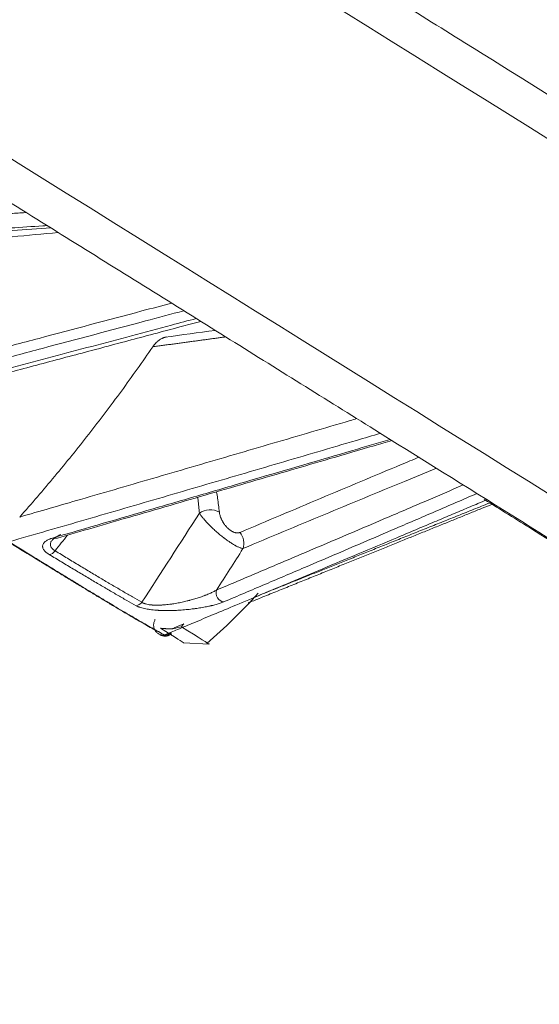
# Model space of a CAD drawing. Header units: millimetres. Extents: x 0 to 594, y 0 to 420.
# Tile 231 of 656: x 218.69 to 221.17, y 167.99 to 172.71. Entities that reach past the tile are written whole.
import ezdxf

# ---------------------------------------------------------------- set-up
doc = ezdxf.new("R2010")
doc.units = ezdxf.units.MM
doc.layers.add('1', color=7, linetype='Continuous', true_color=0xffffff)
doc.styles.add('Arial Unicode MS', font='txt')
doc.dimstyles.get("Standard").update_dxf_attribs({"dimtxt": 0.18, "dimasz": 0.18, "dimexe": 0.18, "dimexo": 0.0625, "dimgap": 0.09, "dimtad": 0, "dimtih": 1, "dimtoh": 1, "dimdec": 4, "dimzin": 0, "dimdsep": 46, "dimtxsty": 'Standard', "dimcen": 0.09, "dimadec": 0, "dimazin": 0, "dimtfac": 1, "dimtdec": 4, "dimtofl": 0, "dimtmove": 0, "dimatfit": 3, "dimfxl": 0, "dimtolj": 1, "dimtzin": 0, "dimarcsym": 0})

# ---------------------------------------------------------------- blocks, each defined once
blk = doc.blocks.new('_U9')
at = {"layer": '1', "color": 18, "lineweight": 13}
for p, q in [((203.3786, 192.865), (47.9703, 192.865)), ((49.9703, 192.865), (49.9703, 158.4304)), ((49.9703, 113.5712), (49.9703, 148.883)), ((351.6296, 113.5712), (47.9703, 113.5712))]:
    blk.add_line(p, q, dxfattribs=at)
at = {"layer": '1', "color": 18}
for points in [[(49.9703, 192.865), (50.9082, 189.365), (49.0325, 189.365)], [(49.9703, 113.5712), (49.0325, 117.0712), (50.9082, 117.0712)]]:
    blk.add_solid(points, dxfattribs=at)
at = {"layer": '1', "color": 18, "linetype": 'Continuous', "lineweight": 13, "insert": (52.0981, 150.4955), "char_height": 2.5, "attachment_point": 7, "rotation": 90, "line_spacing_factor": 1.047437, "style": 'Arial Unicode MS'}
blk.add_mtext('\\fArial Unicode MS|b0|i0;\\W1.0000;1.59', dxfattribs=at)
blk = doc.blocks.new('_U10')
at = {"layer": '1', "color": 18, "lineweight": 13}
for p, q in [((100.9291, 177.3386), (56.1892, 177.3386)), ((58.1892, 177.3386), (58.1892, 150.2286)), ((58.1892, 113.5712), (58.1892, 140.6812)), ((351.6296, 113.5712), (56.1892, 113.5712))]:
    blk.add_line(p, q, dxfattribs=at)
at = {"layer": '1', "color": 18}
for points in [[(58.1892, 177.3386), (59.1271, 173.8386), (57.2514, 173.8386)], [(58.1892, 113.5712), (57.2514, 117.0712), (59.1271, 117.0712)]]:
    blk.add_solid(points, dxfattribs=at)
at = {"layer": '1', "color": 18, "linetype": 'Continuous', "lineweight": 13, "insert": (60.317, 142.2937), "char_height": 2.5, "attachment_point": 7, "rotation": 90, "line_spacing_factor": 1.047437, "style": 'Arial Unicode MS'}
blk.add_mtext('\\fArial Unicode MS|b0|i0;\\W1.0000;1.28', dxfattribs=at)

msp = doc.modelspace()

# ---------------------------------------------------------------- linework, layer by layer
at = {"layer": '1', "color": 155, "linetype": 'Continuous', "lineweight": 18}
msp.add_line((219.4703, 169.7238), (219.5931, 169.7168), dxfattribs=at)
at = {"layer": '1', "color": 155, "linetype": 'Continuous', "lineweight": 13}
for centre, major_axis, ratio, start_param, end_param in [((218.5069, 173.8192), (7.2215, -4.5022), 0.0004, 0.016434, 2.087104), ((217.7451, 172.5972), (7.2215, -4.5022), 0.0004, 0.016434, 2.087104), ((219.5952, 170.3022), (-0.0747, -0.0069), 0.76035, 3.973166, 5.355133), ((219.6927, 170.2069), (0.029, -0.0692), 0.858597, 0.765033, 1.876565), ((218.8546, 170.2627), (0.0111, -0.0384), 0.770924, 5.696673, 6.325436), ((218.8345, 170.1826), (0.0208, 0.0342), 0.711057, 3.645989, 4.582632), ((219.6608, 169.9581), (-0.0156, 0.0368), 0.856294, 0.763356, 2.723962), ((219.2446, 169.9395), (0.0197, 0.0348), 0.864934, 3.68099, 4.554806)]:
    msp.add_ellipse(centre, major_axis=major_axis, ratio=ratio, start_param=start_param, end_param=end_param, dxfattribs=at)
at = {"layer": '1', "color": 155, "linetype": 'Continuous', "lineweight": 18}
for centre, major_axis, start_param, end_param in [((216.9379, 171.3026), (-2.5324, 1.5788), 3.141593, 3.438696), ((216.9691, 171.3527), (-2.6239, 1.6359), 3.141568, 3.461788)]:
    msp.add_ellipse(centre, major_axis=major_axis, ratio=0.0004, start_param=start_param, end_param=end_param, dxfattribs=at)
for points, knots in [([(221.5121, 172.1613), (221.2843, 172.3033), (220.8171, 172.5947), (220.0851, 173.0512), (219.3325, 173.5205), (218.5708, 173.9953), (217.8095, 174.4699), (217.0578, 174.9385), (216.325, 175.3953), (215.6758, 175.7998), (215.2816, 176.0455), (215.1148, 176.1494)], [0, 0, 0, 0, 0.112712, 0.227066, 0.34142, 0.455774, 0.570128, 0.684482, 0.798836, 0.91319, 1, 1, 1, 1]), ([(214.1627, 174.6218), (214.278, 174.55), (214.6174, 174.3385), (215.2049, 173.9724), (215.932, 173.5192), (216.6801, 173.0529), (217.4399, 172.5793), (218.2022, 172.104), (218.9579, 171.6328), (219.6977, 171.1714), (220.4127, 170.7255), (221.0943, 170.3004), (221.7342, 169.9013), (222.3245, 169.5329), (222.8583, 169.1999), (223.3289, 168.9061), (223.7308, 168.6552), (224.0589, 168.4503), (224.3097, 168.2935), (224.4783, 168.1881), (224.5463, 168.1452), (224.5566, 168.1388), (224.5586, 168.1374), (224.5582, 168.1377)], [0, 0, 0, 0, 0.027861, 0.080874, 0.133907, 0.18694, 0.239973, 0.293006, 0.346039, 0.399072, 0.452105, 0.505138, 0.55817, 0.611202, 0.664234, 0.717264, 0.770292, 0.823317, 0.876334, 0.929326, 0.982206, 0.995783, 1, 1, 1, 1]), ([(218.7136, 171.7823), (218.6902, 171.7809), (218.6392, 171.7777), (218.5603, 171.7729), (218.4763, 171.7677), (218.3908, 171.7624), (218.3039, 171.7571), (218.2154, 171.7516), (218.1255, 171.7461), (218.034, 171.7405), (217.9411, 171.7348), (217.8467, 171.7291), (217.7507, 171.7232), (217.6533, 171.7172), (217.5544, 171.7112), (217.454, 171.7051), (217.3521, 171.6989), (217.2487, 171.6926), (217.1438, 171.6862), (217.0374, 171.6798), (216.9295, 171.6733), (216.8201, 171.6666), (216.7091, 171.6599), (216.5967, 171.6532), (216.4828, 171.6463), (216.4064, 171.6417), (216.3679, 171.6394)], [0, 0, 0, 0, 0.029921, 0.065076, 0.100867, 0.137293, 0.174355, 0.212055, 0.250391, 0.289365, 0.328977, 0.369228, 0.410118, 0.451646, 0.493815, 0.536624, 0.580073, 0.624163, 0.668895, 0.714268, 0.760283, 0.80694, 0.85424, 0.902184, 0.95077, 1, 1, 1, 1]), ([(216.9923, 171.5843), (217.1372, 171.5939), (217.3659, 171.6091), (217.6765, 171.6298), (217.9245, 171.6465), (218.171, 171.6631), (218.4139, 171.6797), (218.6355, 171.6949), (218.7747, 171.7046), (218.8359, 171.7088)], [0, 0, 0, 0, 0.235998, 0.372619, 0.505523, 0.639645, 0.773765, 0.900553, 1, 1, 1, 1]), ([(217.6996, 170.7905), (217.8263, 170.8235), (217.9531, 170.8567), (218.2067, 170.9234), (218.3336, 170.9569), (218.5239, 171.0073), (218.5874, 171.0241), (218.7143, 171.0578), (218.9047, 171.1084), (219.0951, 171.1591), (219.2856, 171.2099), (219.3491, 171.2268), (219.4521, 171.2543), (219.4916, 171.2648), (219.531, 171.2753)], [0, 0, 0, 0, 0.207868, 0.207868, 0.415736, 0.415736, 0.519669, 0.519669, 0.623603, 0.831471, 0.831471, 0.935405, 0.935405, 1, 1, 1, 1]), ([(217.7197, 170.7761), (217.8733, 170.8161), (218.1214, 170.881), (218.4502, 170.968), (218.7081, 171.0364), (218.9545, 171.102), (219.2034, 171.1684), (219.4028, 171.2217), (219.5193, 171.2529), (219.5528, 171.2618)], [0, 0, 0, 0, 0.251504, 0.406328, 0.538112, 0.673704, 0.809484, 0.945264, 1, 1, 1, 1]), ([(219.323, 171.1401), (219.325, 171.143), (219.3292, 171.1487), (219.3338, 171.154), (219.3385, 171.159), (219.341, 171.1614), (219.3442, 171.1643), (219.3448, 171.1649), (219.3461, 171.166), (219.3481, 171.1677), (219.35, 171.1692), (219.354, 171.1722), (219.3567, 171.1741), (219.3622, 171.1775), (219.365, 171.179), (219.3686, 171.1807), (219.3693, 171.181), (219.3707, 171.1817), (219.3715, 171.182), (219.3736, 171.1829), (219.3751, 171.1834), (219.3794, 171.1849), (219.384, 171.1862), (219.3887, 171.187), (219.3905, 171.1873)], [0, 0, 0, 0, 0.115878, 0.231756, 0.231756, 0.347635, 0.347635, 0.376604, 0.376604, 0.405574, 0.463513, 0.463513, 0.579391, 0.579391, 0.695269, 0.695269, 0.724239, 0.724239, 0.753208, 0.753208, 0.811147, 0.811147, 0.927026, 1, 1, 1, 1]), ([(218.6864, 170.3253), (218.7434, 170.3894), (218.7994, 170.4544), (218.9094, 170.5864), (219.0175, 170.7203), (219.1217, 170.858), (219.2238, 170.9976), (219.2739, 171.0683), (219.323, 171.1401)], [0, 0, 0, 0, 0.25, 0.25, 0.5, 0.75, 0.75, 1, 1, 1, 1]), ([(220.4121, 170.7258), (220.3738, 170.7145), (220.3355, 170.7033), (220.2357, 170.6738), (220.1741, 170.6557), (219.9893, 170.6014), (219.8662, 170.5652), (219.6814, 170.511), (219.6199, 170.493), (219.4967, 170.4569), (219.4352, 170.4389), (219.2505, 170.385), (219.1274, 170.3491), (218.8814, 170.2777), (218.7584, 170.2421), (218.6355, 170.2068)], [0, 0, 0, 0, 0.064644, 0.064644, 0.168572, 0.168572, 0.376429, 0.376429, 0.480358, 0.480358, 0.584286, 0.584286, 0.792143, 0.792143, 1, 1, 1, 1]), ([(218.867, 170.2246), (218.9807, 170.2575), (219.1603, 170.3096), (219.4042, 170.3806), (219.5989, 170.4374), (219.7925, 170.494), (219.9831, 170.5498), (220.1796, 170.6073), (220.3397, 170.6543), (220.4387, 170.6833), (220.4671, 170.6916)], [0, 0, 0, 0, 0.213476, 0.337057, 0.457275, 0.578591, 0.699907, 0.814593, 0.94675, 1, 1, 1, 1]), ([(219.7406, 170.2515), (219.8048, 170.2787), (219.869, 170.3059), (219.9974, 170.3602), (220.0616, 170.3872), (220.19, 170.4413), (220.3184, 170.4953), (220.4751, 170.5609), (220.5675, 170.5995), (220.5958, 170.6114)], [0, 0, 0, 0, 0.2252, 0.2252, 0.4504, 0.4504, 0.6756, 0.900799, 1, 1, 1, 1]), ([(219.5462, 170.3435), (219.5445, 170.365), (219.5423, 170.3865), (219.5392, 170.4112), (219.5388, 170.4145), (219.5383, 170.4178)], [0, 0, 0, 0, 0.867115, 0.867115, 1, 1, 1, 1]), ([(219.6285, 170.4446), (219.6302, 170.4348), (219.6317, 170.425), (219.6365, 170.3931), (219.6393, 170.371), (219.6416, 170.3488)], [0, 0, 0, 0, 0.306459, 0.306459, 1, 1, 1, 1]), ([(219.3797, 169.7608), (219.4004, 169.7694), (219.447, 169.7889), (219.5246, 169.8214), (219.6175, 169.8603), (219.7257, 169.9056), (219.8492, 169.9574), (219.988, 170.0155), (220.142, 170.0801), (220.3112, 170.1511), (220.456, 170.2119), (220.5708, 170.2601), (220.6501, 170.2935), (220.7278, 170.3261), (220.8038, 170.3582), (220.8676, 170.385), (220.9059, 170.4012), (220.9194, 170.4069)], [0, 0, 0, 0, 0.040458, 0.090883, 0.151264, 0.221583, 0.301823, 0.391961, 0.491969, 0.601818, 0.721472, 0.773968, 0.825431, 0.875863, 0.925264, 0.973635, 1, 1, 1, 1]), ([(220.9496, 170.3878), (220.9329, 170.381), (220.8978, 170.3668), (220.8441, 170.345), (220.7883, 170.3223), (220.7315, 170.2993), (220.6737, 170.2758), (220.6149, 170.252), (220.5551, 170.2278), (220.4944, 170.2031), (220.4326, 170.1781), (220.3698, 170.1527), (220.306, 170.1269), (220.2412, 170.1007), (220.1755, 170.0741), (220.1087, 170.0471), (220.0409, 170.0197), (219.9722, 169.992), (219.9024, 169.9638), (219.8382, 169.9379), (219.7972, 169.9213), (219.7798, 169.9143)], [0, 0, 0, 0, 0.043047, 0.089915, 0.13763, 0.186193, 0.235604, 0.285864, 0.336974, 0.388934, 0.441744, 0.495405, 0.549918, 0.605284, 0.661502, 0.718574, 0.7765, 0.83528, 0.894916, 0.955406, 1, 1, 1, 1]), ([(219.8029, 169.9387), (219.8194, 169.9453), (219.8551, 169.9597), (219.9105, 169.9819), (219.9695, 170.0056), (220.0296, 170.0297), (220.0908, 170.0543), (220.1533, 170.0794), (220.2168, 170.1049), (220.2816, 170.1308), (220.3475, 170.1572), (220.4145, 170.1841), (220.4827, 170.2114), (220.5521, 170.2392), (220.6226, 170.2675), (220.6943, 170.2962), (220.7671, 170.3254), (220.8403, 170.3546), (220.8981, 170.3778), (220.9313, 170.3911), (220.9402, 170.3947)], [0, 0, 0, 0, 0.043494, 0.094273, 0.146074, 0.198897, 0.252742, 0.307609, 0.363499, 0.42041, 0.478344, 0.537299, 0.597277, 0.658277, 0.720298, 0.783342, 0.847409, 0.912497, 0.976394, 1, 1, 1, 1]), ([(220.9092, 170.4091), (220.9867, 170.3608), (221.285, 170.1749), (221.7826, 169.8648), (222.3689, 169.4996), (222.898, 169.1701), (223.3636, 168.8801), (223.76, 168.6334), (224.0826, 168.4327), (224.3268, 168.2808), (224.4924, 168.1781), (224.5492, 168.1426), (224.5701, 168.1302), (224.5735, 168.1279), (224.5918, 168.1176), (224.6164, 168.1051), (224.665, 168.0847), (224.7415, 168.0658), (224.8492, 168.0611), (224.9242, 168.0806), (224.9656, 168.0981)], [0, 0, 0, 0, 0.03394, 0.131982, 0.230024, 0.328068, 0.426113, 0.524161, 0.622215, 0.720281, 0.818382, 0.916627, 0.94143, 0.953918, 0.957355, 0.959785, 0.965248, 0.974427, 0.985765, 1, 1, 1, 1]), ([(219.7547, 170.1743), (219.7534, 170.1745), (219.7506, 170.175), (219.7475, 170.1759), (219.7454, 170.1765), (219.745, 170.1767), (219.7442, 170.1769), (219.7437, 170.1771), (219.7424, 170.1775), (219.7398, 170.1785), (219.7352, 170.1804), (219.7292, 170.1831), (219.725, 170.1852), (219.7217, 170.1869), (219.7206, 170.1875), (219.7189, 170.1885), (219.7183, 170.1888), (219.7172, 170.1894), (219.7143, 170.191), (219.709, 170.1941), (219.7016, 170.1987), (219.6964, 170.202), (219.6925, 170.2046), (219.6912, 170.2055), (219.6885, 170.2073), (219.6846, 170.21), (219.6779, 170.2147), (219.6724, 170.2188), (219.6683, 170.2219), (219.6669, 170.2229), (219.6648, 170.2245), (219.6641, 170.225), (219.6627, 170.2261), (219.6592, 170.2288), (219.653, 170.2337), (219.6447, 170.2404), (219.6392, 170.245), (219.6358, 170.2479), (219.6351, 170.2485), (219.6338, 170.2497), (219.6317, 170.2514), (219.627, 170.2555), (219.6204, 170.2614), (219.6127, 170.2685), (219.6077, 170.2732), (219.6046, 170.2761), (219.604, 170.2767), (219.6028, 170.2779), (219.601, 170.2797), (219.5968, 170.2838), (219.5911, 170.2895), (219.5845, 170.2963), (219.5783, 170.3029), (219.5744, 170.3073), (219.572, 170.31), (219.5716, 170.3105), (219.5706, 170.3116), (219.5693, 170.3132), (219.5661, 170.3168), (219.5619, 170.3219), (219.5574, 170.3276), (219.5532, 170.3332), (219.5495, 170.3385), (219.5473, 170.3418), (219.5462, 170.3435)], [0, 0, 0, 0, 0.03125, 0.0625, 0.0625, 0.070313, 0.070313, 0.078125, 0.078125, 0.09375, 0.125, 0.15625, 0.1875, 0.1875, 0.203125, 0.203125, 0.210938, 0.210938, 0.21875, 0.25, 0.28125, 0.3125, 0.3125, 0.328125, 0.328125, 0.34375, 0.375, 0.40625, 0.40625, 0.421875, 0.421875, 0.429688, 0.429688, 0.4375, 0.46875, 0.5, 0.53125, 0.53125, 0.539063, 0.539063, 0.546875, 0.5625, 0.59375, 0.625, 0.65625, 0.65625, 0.664063, 0.664063, 0.671875, 0.6875, 0.71875, 0.75, 0.78125, 0.8125, 0.8125, 0.820313, 0.820313, 0.828125, 0.84375, 0.875, 0.90625, 0.9375, 0.96875, 1, 1, 1, 1]), ([(218.8834, 170.2414), (218.8805, 170.2402), (218.8777, 170.239), (218.8737, 170.2371), (218.8724, 170.2364), (218.8705, 170.2355), (218.8698, 170.2351), (218.8686, 170.2345), (218.8654, 170.2328), (218.8601, 170.2297), (218.8537, 170.2254), (218.8499, 170.2224), (218.8473, 170.2201), (218.846, 170.2189), (218.8448, 170.2177), (218.844, 170.2169), (218.8436, 170.2165), (218.8417, 170.2144), (218.8403, 170.2128), (218.8379, 170.2094), (218.8369, 170.2077), (218.8352, 170.2043), (218.8345, 170.2025), (218.8337, 170.1999), (218.8335, 170.199), (218.8332, 170.1972), (218.8331, 170.1962), (218.833, 170.1935), (218.8331, 170.1917), (218.8337, 170.1881), (218.8343, 170.1862), (218.8354, 170.1835), (218.8361, 170.1821), (218.8369, 170.1807), (218.8373, 170.18), (218.8375, 170.1798), (218.8378, 170.1794), (218.8392, 170.1773), (218.8424, 170.1735), (218.8463, 170.1701), (218.8507, 170.1668), (218.8532, 170.1651), (218.8559, 170.1635)], [0, 0, 0, 0, 0.0625, 0.0625, 0.09375, 0.09375, 0.109375, 0.109375, 0.125, 0.1875, 0.25, 0.3125, 0.3125, 0.34375, 0.359375, 0.359375, 0.375, 0.375, 0.4375, 0.4375, 0.5, 0.5, 0.5625, 0.5625, 0.59375, 0.59375, 0.625, 0.625, 0.6875, 0.6875, 0.75, 0.75, 0.78125, 0.796875, 0.796875, 0.804687, 0.804687, 0.8125, 0.875, 0.9375, 0.9375, 1, 1, 1, 1]), ([(218.6355, 170.2068), (218.6566, 170.1937), (218.6983, 170.1679), (218.7388, 170.143), (218.7637, 170.1276), (218.7686, 170.1246), (218.7785, 170.1185), (218.7932, 170.1094), (218.8272, 170.0886), (218.8744, 170.0596), (218.9289, 170.0263), (218.9638, 170.005), (218.9895, 169.9894), (219.0023, 169.9816), (219.0148, 169.974), (219.021, 169.9703), (219.0231, 169.969), (219.0272, 169.9665), (219.0457, 169.9553), (219.0798, 169.9347), (219.1256, 169.9072), (219.169, 169.8813), (219.1965, 169.8651), (219.2132, 169.8552), (219.2181, 169.8523), (219.2231, 169.8494), (219.2263, 169.8475), (219.2279, 169.8466), (219.236, 169.8418), (219.2552, 169.8307), (219.2855, 169.8131), (219.3194, 169.7938), (219.351, 169.7763), (219.3704, 169.7657), (219.3797, 169.7608)], [0, 0, 0, 0, 0.0625, 0.125, 0.125, 0.140625, 0.140625, 0.15625, 0.1875, 0.25, 0.3125, 0.375001, 0.375001, 0.406251, 0.421876, 0.421876, 0.429688, 0.429688, 0.437501, 0.500001, 0.562501, 0.625001, 0.687501, 0.687501, 0.703126, 0.710939, 0.710939, 0.718751, 0.718751, 0.750001, 0.812501, 0.875001, 0.937501, 1, 1, 1, 1]), ([(219.3456, 169.7778), (219.3396, 169.7811), (219.323, 169.7903), (219.2943, 169.8065), (219.2705, 169.8202), (219.252, 169.8309), (219.2457, 169.8345), (219.2378, 169.8392), (219.2362, 169.8401), (219.233, 169.842), (219.2281, 169.8448), (219.2102, 169.8553), (219.1798, 169.8732), (219.137, 169.8986), (219.0918, 169.9257), (219.0602, 169.9447), (219.0419, 169.9557), (219.0399, 169.957), (219.0358, 169.9594), (219.0338, 169.9607), (219.0276, 169.9644), (219.0152, 169.9719), (218.9859, 169.9896), (218.9427, 170.0159), (218.8887, 170.0488), (218.8514, 170.0717), (218.8228, 170.0892), (218.8084, 170.0981), (218.7938, 170.107), (218.784, 170.113), (218.7791, 170.1161), (218.7544, 170.1312), (218.7143, 170.1559), (218.673, 170.1814), (218.652, 170.1944)], [0, 0, 0, 0, 0.040273, 0.108825, 0.177377, 0.177377, 0.211653, 0.211653, 0.220222, 0.220222, 0.228791, 0.245929, 0.314481, 0.383033, 0.451584, 0.520136, 0.520136, 0.528705, 0.528705, 0.537274, 0.537274, 0.554412, 0.588688, 0.65724, 0.725792, 0.794344, 0.794344, 0.82862, 0.845758, 0.845758, 0.862896, 0.862896, 0.931448, 1, 1, 1, 1]), ([(218.828, 170.1456), (218.8248, 170.1475), (218.8188, 170.1515), (218.8113, 170.1575), (218.8072, 170.1616), (218.805, 170.1642), (218.8046, 170.1647), (218.8038, 170.1657), (218.8034, 170.1662), (218.8022, 170.1678), (218.8015, 170.1688), (218.7996, 170.1718), (218.7986, 170.1738), (218.7971, 170.1778), (218.7966, 170.1797), (218.7962, 170.1826), (218.7961, 170.1838), (218.7961, 170.185), (218.7961, 170.1855), (218.7961, 170.1857), (218.7961, 170.1864), (218.7963, 170.1888), (218.7969, 170.1911), (218.7981, 170.1946), (218.799, 170.1963), (218.8011, 170.1997), (218.8023, 170.2014), (218.8041, 170.2034), (218.8045, 170.2037), (218.8053, 170.2045), (218.8057, 170.2049), (218.8069, 170.2061), (218.8078, 170.2068), (218.8105, 170.2091), (218.8124, 170.2105), (218.8167, 170.2133), (218.8213, 170.2159), (218.8265, 170.2184), (218.8299, 170.2198), (218.8306, 170.2201), (218.8321, 170.2207), (218.8328, 170.221), (218.835, 170.2218), (218.8394, 170.2235), (218.8442, 170.225), (218.8475, 170.2259)], [0, 0, 0, 0, 0.0625, 0.125, 0.1875, 0.1875, 0.203125, 0.203125, 0.21875, 0.21875, 0.25, 0.25, 0.3125, 0.3125, 0.375, 0.375, 0.40625, 0.414062, 0.414062, 0.421875, 0.421875, 0.4375, 0.5, 0.5, 0.5625, 0.5625, 0.625, 0.625, 0.640625, 0.640625, 0.65625, 0.65625, 0.6875, 0.6875, 0.75, 0.75, 0.8125, 0.875, 0.875, 0.890625, 0.890625, 0.90625, 0.90625, 0.9375, 1, 1, 1, 1]), ([(219.2431, 169.9009), (219.2285, 169.9091), (219.2136, 169.9175), (219.1831, 169.9349), (219.1674, 169.9439), (219.1355, 169.9624), (219.1192, 169.9719), (219.0984, 169.9841), (219.0942, 169.9865), (219.0879, 169.9902), (219.0857, 169.9915), (219.0815, 169.9939), (219.0709, 170.0002), (219.043, 170.0166), (218.9989, 170.0428), (218.9623, 170.0647), (218.925, 170.087), (218.8871, 170.1098), (218.848, 170.1335), (218.828, 170.1456)], [0, 0, 0, 0, 0.125, 0.125, 0.25, 0.25, 0.375, 0.375, 0.40625, 0.40625, 0.421875, 0.421875, 0.4375, 0.5, 0.625, 0.75, 0.75, 0.875, 1, 1, 1, 1]), ([(219.2712, 169.9172), (219.2731, 169.9159), (219.2752, 169.9146), (219.2789, 169.9129), (219.2808, 169.9121), (219.2829, 169.9113), (219.2839, 169.9109), (219.2843, 169.9108), (219.285, 169.9106), (219.2883, 169.9094), (219.2919, 169.9085), (219.2986, 169.9069), (219.3022, 169.9062), (219.3069, 169.9055), (219.3079, 169.9054), (219.3094, 169.9052), (219.3099, 169.9051), (219.3108, 169.905), (219.3133, 169.9047), (219.3158, 169.9044), (219.3189, 169.9042), (219.3199, 169.9041), (219.322, 169.9039), (219.3251, 169.9037), (219.3283, 169.9035), (219.3347, 169.9033), (219.339, 169.9032), (219.3478, 169.9032), (219.3522, 169.9033), (219.3579, 169.9035), (219.359, 169.9035), (219.3607, 169.9036), (219.3613, 169.9036), (219.3624, 169.9037), (219.3653, 169.9038), (219.3681, 169.904), (219.3749, 169.9044), (219.3794, 169.9048), (219.3884, 169.9056), (219.3929, 169.9061), (219.4019, 169.9071), (219.4064, 169.9077), (219.4132, 169.9087), (219.4154, 169.909), (219.4188, 169.9095), (219.4199, 169.9097), (219.4221, 169.91), (219.4277, 169.9109), (219.4332, 169.9118), (219.4419, 169.9134), (219.4506, 169.9151), (219.4633, 169.9177), (219.4759, 169.9205), (219.4841, 169.9225), (219.4902, 169.924), (219.4933, 169.9248), (219.4963, 169.9256), (219.4983, 169.9261), (219.4993, 169.9264), (219.5043, 169.9277), (219.5123, 169.9299), (219.5238, 169.9333), (219.5351, 169.9367), (219.546, 169.9403), (219.5567, 169.9439), (219.5636, 169.9464), (219.5686, 169.9483), (219.5703, 169.9489), (219.5737, 169.9502), (219.5753, 169.9509), (219.5802, 169.9528), (219.5866, 169.9554), (219.5958, 169.9593), (219.6045, 169.9633), (219.6128, 169.9673), (219.6206, 169.9713), (219.6254, 169.9741), (219.6277, 169.9755)], [0, 0, 0, 0, 0.03125, 0.03125, 0.046875, 0.054687, 0.054687, 0.058594, 0.058594, 0.0625, 0.09375, 0.09375, 0.125, 0.125, 0.132812, 0.132812, 0.136719, 0.136719, 0.140625, 0.15625, 0.15625, 0.164062, 0.164062, 0.171875, 0.1875, 0.1875, 0.21875, 0.21875, 0.25, 0.25, 0.257812, 0.257812, 0.261719, 0.261719, 0.265625, 0.28125, 0.28125, 0.3125, 0.3125, 0.34375, 0.34375, 0.375, 0.375, 0.390625, 0.390625, 0.398437, 0.398437, 0.40625, 0.4375, 0.4375, 0.46875, 0.5, 0.53125, 0.5625, 0.5625, 0.578125, 0.585938, 0.585938, 0.59375, 0.59375, 0.625, 0.65625, 0.6875, 0.71875, 0.75, 0.78125, 0.78125, 0.796875, 0.796875, 0.8125, 0.8125, 0.84375, 0.875, 0.90625, 0.9375, 0.96875, 1, 1, 1, 1]), ([(219.6622, 169.919), (219.6597, 169.9179), (219.6543, 169.9158), (219.6456, 169.9127), (219.6361, 169.9096), (219.626, 169.9067), (219.6153, 169.9038), (219.6078, 169.902), (219.6029, 169.9008), (219.6019, 169.9006), (219.6, 169.9002), (219.597, 169.8995), (219.59, 169.898), (219.5798, 169.8958), (219.567, 169.8934), (219.5538, 169.8911), (219.5403, 169.8889), (219.5309, 169.8876), (219.5238, 169.8866), (219.5214, 169.8863), (219.5178, 169.8858), (219.5166, 169.8856), (219.5142, 169.8853), (219.5081, 169.8846), (219.4971, 169.8833), (219.4822, 169.8818), (219.467, 169.8805), (219.4567, 169.8797), (219.4463, 169.8791), (219.4411, 169.8788), (219.4332, 169.8784), (219.4299, 169.8782), (219.4259, 169.8781), (219.4246, 169.878), (219.4226, 169.878), (219.4159, 169.8777), (219.4092, 169.8776), (219.3986, 169.8774), (219.3932, 169.8774), (219.3826, 169.8775), (219.3773, 169.8776), (219.3667, 169.8778), (219.3614, 169.878), (219.3554, 169.8783), (219.3547, 169.8784), (219.3534, 169.8784), (219.3514, 169.8785), (219.3468, 169.8788), (219.3429, 169.8791), (219.3352, 169.8796), (219.3301, 169.8801), (219.3201, 169.8811), (219.3152, 169.8817), (219.308, 169.8827), (219.3056, 169.883), (219.3027, 169.8835), (219.3021, 169.8836), (219.3009, 169.8838), (219.2991, 169.8841), (219.2928, 169.8851), (219.283, 169.887), (219.275, 169.889), (219.2674, 169.8911), (219.2638, 169.8922), (219.26, 169.8935), (219.2596, 169.8936), (219.2587, 169.8939), (219.2575, 169.8944), (219.2547, 169.8954), (219.2524, 169.8964), (219.2481, 169.8982), (219.2455, 169.8995), (219.2431, 169.9009)], [0, 0, 0, 0, 0.03125, 0.0625, 0.09375, 0.125, 0.15625, 0.1875, 0.1875, 0.195312, 0.195312, 0.203125, 0.21875, 0.25, 0.28125, 0.3125, 0.34375, 0.375, 0.375, 0.390625, 0.390625, 0.398437, 0.398437, 0.40625, 0.4375, 0.46875, 0.5, 0.53125, 0.53125, 0.5625, 0.5625, 0.578125, 0.582031, 0.585937, 0.585937, 0.59375, 0.625, 0.625, 0.65625, 0.65625, 0.6875, 0.6875, 0.71875, 0.71875, 0.722656, 0.722656, 0.726562, 0.734375, 0.75, 0.75, 0.78125, 0.78125, 0.8125, 0.8125, 0.828125, 0.828125, 0.832031, 0.832031, 0.835937, 0.84375, 0.875, 0.90625, 0.90625, 0.9375, 0.9375, 0.941406, 0.941406, 0.945312, 0.953125, 0.96875, 0.96875, 1, 1, 1, 1]), ([(219.4714, 169.8137), (219.4696, 169.8114), (219.4678, 169.8092), (219.464, 169.8048), (219.462, 169.8025), (219.4599, 169.8003)], [0, 0, 0, 0, 0.5, 0.5, 1, 1, 1, 1]), ([(219.351, 169.7661), (219.3548, 169.764), (219.3623, 169.761), (219.3732, 169.7593), (219.3815, 169.7596), (219.3892, 169.7609), (219.3939, 169.7623), (219.397, 169.7636)], [0, 0, 0, 0, 0.267081, 0.510001, 0.687452, 0.789089, 1, 1, 1, 1]), ([(219.3579, 169.761), (219.3617, 169.7589), (219.3691, 169.7559), (219.3799, 169.7543), (219.3912, 169.7547), (219.3985, 169.7565), (219.403, 169.7583)], [0, 0, 0, 0, 0.276813, 0.513391, 0.693326, 1, 1, 1, 1]), ([(219.4241, 169.7917), (219.4234, 169.7915), (219.4219, 169.7913), (219.4193, 169.7909), (219.4173, 169.7907), (219.4159, 169.7906), (219.4157, 169.7906), (219.4151, 169.7905), (219.4148, 169.7905), (219.414, 169.7905), (219.4122, 169.7904), (219.4092, 169.7902), (219.4065, 169.7902), (219.4045, 169.7902), (219.4035, 169.7902), (219.4024, 169.7902), (219.4017, 169.7902), (219.4013, 169.7902), (219.3995, 169.7902), (219.3966, 169.7902), (219.3921, 169.7904), (219.389, 169.7905), (219.387, 169.7906), (219.3866, 169.7907), (219.3858, 169.7907), (219.3846, 169.7908), (219.3818, 169.791), (219.3779, 169.7912), (219.3748, 169.7915), (219.3724, 169.7917), (219.3716, 169.7918), (219.3705, 169.7919), (219.3701, 169.792), (219.3693, 169.7921), (219.3674, 169.7923), (219.364, 169.7927), (219.361, 169.7931), (219.3596, 169.7933)], [0, 0, 0, 0, 0.0625, 0.125, 0.1875, 0.1875, 0.203125, 0.203125, 0.21875, 0.21875, 0.25, 0.3125, 0.375, 0.375, 0.40625, 0.421875, 0.421875, 0.4375, 0.4375, 0.5, 0.5625, 0.625, 0.625, 0.640625, 0.640625, 0.65625, 0.6875, 0.75, 0.8125, 0.8125, 0.84375, 0.84375, 0.859375, 0.859375, 0.875, 0.9375, 1, 1, 1, 1]), ([(219.3797, 169.7608), (219.3797, 169.7608), (219.3797, 169.7608), (219.3798, 169.7608), (219.3799, 169.7608), (219.3802, 169.7607), (219.3807, 169.7607), (219.3816, 169.7607), (219.3836, 169.7607), (219.3853, 169.7608), (219.3887, 169.7611), (219.3909, 169.7616), (219.3937, 169.7624), (219.3942, 169.7626), (219.3953, 169.763), (219.397, 169.7636), (219.3997, 169.7648), (219.4018, 169.766), (219.4034, 169.7669), (219.4039, 169.7673), (219.4049, 169.7679), (219.4064, 169.769), (219.4084, 169.7706), (219.4099, 169.7719), (219.4107, 169.7726), (219.411, 169.7729), (219.4113, 169.7732)], [0, 0, 0, 0, 0.003153, 0.003153, 0.006326, 0.012673, 0.025367, 0.050755, 0.101532, 0.203085, 0.203085, 0.40619, 0.40619, 0.456967, 0.456967, 0.507743, 0.609296, 0.710849, 0.710849, 0.761625, 0.761625, 0.812402, 0.913954, 0.964731, 0.964731, 1, 1, 1, 1]), ([(219.4241, 169.7917), (219.4243, 169.7921), (219.4246, 169.7928), (219.425, 169.7936), (219.4251, 169.794), (219.4252, 169.7942), (219.4253, 169.7943), (219.4253, 169.7943), (219.4253, 169.7944), (219.4253, 169.7944)], [0, 0, 0, 0, 0.500939, 0.751409, 0.876644, 0.939261, 0.97057, 0.97057, 1, 1, 1, 1])]:
    msp.add_open_spline(points, degree=3, knots=knots, dxfattribs=at)
at = {"layer": '1', "color": 155, "linetype": 'Continuous', "lineweight": 13}
for points, knots in [([(216.9692, 171.5988), (217.0706, 171.6054), (217.1721, 171.6119), (217.375, 171.6251), (217.4765, 171.6317), (217.781, 171.6516), (217.9841, 171.6649), (218.2889, 171.685), (218.3906, 171.6917), (218.5939, 171.7052), (218.7023, 171.7125), (218.8108, 171.7198), (218.8175, 171.7202)], [0, 0, 0, 0, 0.164846, 0.164846, 0.329693, 0.329693, 0.659386, 0.659386, 0.824232, 0.824232, 0.989079, 1, 1, 1, 1]), ([(218.8706, 171.6871), (218.7973, 171.6802), (218.724, 171.6734), (218.5116, 171.6537), (218.3726, 171.6408), (218.2336, 171.628)], [0, 0, 0, 0, 0.345202, 0.345202, 1, 1, 1, 1]), ([(217.7947, 170.9204), (217.9587, 170.9633), (218.1227, 171.0065), (218.3278, 171.0608), (218.3688, 171.0716), (218.4508, 171.0933), (218.4919, 171.1042), (218.6149, 171.1369), (218.697, 171.1586), (218.9432, 171.2241), (219.1073, 171.2678), (219.3185, 171.3241), (219.3656, 171.3366), (219.4127, 171.3492)], [0, 0, 0, 0, 0.30424, 0.30424, 0.3803, 0.3803, 0.456361, 0.456361, 0.608481, 0.608481, 0.912721, 0.912721, 1, 1, 1, 1]), ([(219.4716, 171.3124), (219.4103, 171.2961), (219.349, 171.2798), (219.1235, 171.2198), (218.9594, 171.1761), (218.7131, 171.1107), (218.631, 171.0889), (218.5079, 171.0563), (218.4669, 171.0455), (218.3849, 171.0237), (218.1797, 170.9695), (217.9747, 170.9155), (217.8107, 170.8726)], [0, 0, 0, 0, 0.11065, 0.11065, 0.4071, 0.4071, 0.555325, 0.555325, 0.629437, 0.629437, 0.70355, 1, 1, 1, 1]), ([(218.6865, 170.3253), (218.7833, 170.3532), (218.8801, 170.3812), (219.0996, 170.4449), (219.2224, 170.4807), (219.4066, 170.5345), (219.468, 170.5524), (219.5908, 170.5884), (219.7751, 170.6423), (219.9594, 170.6964), (220.1438, 170.7505), (220.2052, 170.7686), (220.2776, 170.7899), (220.2884, 170.793), (220.2993, 170.7962)], [0, 0, 0, 0, 0.180245, 0.180245, 0.408692, 0.408692, 0.522916, 0.522916, 0.63714, 0.865587, 0.865587, 0.979811, 0.979811, 1, 1, 1, 1]), ([(218.8475, 170.2259), (219.0065, 170.2719), (219.1657, 170.3181), (219.3647, 170.3761), (219.4045, 170.3877), (219.4842, 170.4109), (219.524, 170.4226), (219.6434, 170.4575), (219.7231, 170.4808), (219.962, 170.5507), (220.1213, 170.5974), (220.3402, 170.6616), (220.3997, 170.6791), (220.4592, 170.6965)], [0, 0, 0, 0, 0.296423, 0.296423, 0.370528, 0.370528, 0.444634, 0.444634, 0.592845, 0.592845, 0.889268, 0.889268, 1, 1, 1, 1]), ([(220.6803, 170.5588), (220.6294, 170.5379), (220.5141, 170.4905), (220.3344, 170.4163), (220.2056, 170.3628), (220.0768, 170.3092), (220.0123, 170.2823), (219.8835, 170.2284), (219.8191, 170.2014), (219.7547, 170.1743)], [0, 0, 0, 0, 0.164949, 0.373712, 0.582474, 0.582474, 0.791237, 0.791237, 1, 1, 1, 1]), ([(219.6277, 169.9755), (219.6945, 170.0037), (219.7613, 170.0319), (219.8948, 170.0885), (219.9616, 170.1168), (220.1619, 170.2019), (220.2954, 170.2588), (220.4957, 170.3445), (220.5625, 170.3731), (220.689, 170.4273), (220.7487, 170.453), (220.8084, 170.4786)], [0, 0, 0, 0, 0.169671, 0.169671, 0.339343, 0.339343, 0.678685, 0.678685, 0.848356, 0.848356, 1, 1, 1, 1]), ([(220.8737, 170.4377), (220.8693, 170.4358), (220.7983, 170.4051), (220.7274, 170.3745), (220.5943, 170.3171), (220.5278, 170.2885), (220.3281, 170.2028), (220.195, 170.1458), (219.9953, 170.0606), (219.9287, 170.0322), (219.7955, 169.9755), (219.7289, 169.9473), (219.6622, 169.919)], [0, 0, 0, 0, 0.010941, 0.175785, 0.175785, 0.340628, 0.340628, 0.670314, 0.670314, 0.835157, 0.835157, 1, 1, 1, 1]), ([(219.6416, 170.3488), (219.6419, 170.3462), (219.6423, 170.3436), (219.6434, 170.3382), (219.6441, 170.3354), (219.6457, 170.3298), (219.6466, 170.3269), (219.648, 170.3232), (219.6483, 170.3224), (219.6488, 170.3213), (219.6489, 170.3209), (219.6492, 170.3202), (219.65, 170.3183), (219.6515, 170.3149), (219.6537, 170.3103), (219.6562, 170.3056), (219.658, 170.3025), (219.6594, 170.3002), (219.6599, 170.2994), (219.6607, 170.2982), (219.6609, 170.2978), (219.6614, 170.297), (219.6627, 170.295), (219.6651, 170.2915), (219.6685, 170.2869), (219.671, 170.2839), (219.6729, 170.2817), (219.6735, 170.2809), (219.6749, 170.2794), (219.6755, 170.2787), (219.6775, 170.2765), (219.6803, 170.2737), (219.6831, 170.271), (219.6853, 170.269), (219.6864, 170.268), (219.6879, 170.2668), (219.6886, 170.2662), (219.6905, 170.2646), (219.6935, 170.2623), (219.6981, 170.2593), (219.7011, 170.2574), (219.703, 170.2564), (219.7034, 170.2562), (219.7042, 170.2558), (219.7053, 170.2552), (219.7079, 170.2539), (219.7116, 170.2524), (219.7145, 170.2514), (219.7162, 170.2509), (219.7166, 170.2508), (219.7173, 170.2506), (219.7176, 170.2505), (219.7187, 170.2503), (219.7207, 170.2498), (219.724, 170.2493), (219.7277, 170.2491), (219.73, 170.2491), (219.7318, 170.2493), (219.7323, 170.2493), (219.7332, 170.2495), (219.7334, 170.2495), (219.734, 170.2496), (219.7353, 170.2498), (219.7377, 170.2504), (219.7396, 170.2511), (219.7406, 170.2515)], [0, 0, 0, 0, 0.0625, 0.0625, 0.125, 0.125, 0.1875, 0.1875, 0.203125, 0.203125, 0.210938, 0.210938, 0.21875, 0.25, 0.28125, 0.3125, 0.34375, 0.34375, 0.359375, 0.359375, 0.367188, 0.367188, 0.375, 0.40625, 0.4375, 0.46875, 0.46875, 0.484375, 0.484375, 0.5, 0.5, 0.53125, 0.5625, 0.5625, 0.578125, 0.585938, 0.59375, 0.59375, 0.625, 0.65625, 0.6875, 0.6875, 0.695312, 0.695312, 0.703125, 0.71875, 0.75, 0.78125, 0.78125, 0.789062, 0.789062, 0.796875, 0.796875, 0.8125, 0.84375, 0.875, 0.90625, 0.90625, 0.921875, 0.921875, 0.929688, 0.929688, 0.9375, 0.96875, 1, 1, 1, 1]), ([(218.8559, 170.1635), (218.8759, 170.1514), (218.9152, 170.1275), (218.9532, 170.1046), (218.9905, 170.0821), (219.0271, 170.0601), (219.0625, 170.039), (219.0885, 170.0236), (219.0993, 170.0172), (219.1099, 170.0109), (219.1141, 170.0084), (219.1162, 170.0072), (219.1225, 170.0034), (219.1435, 169.9911), (219.1639, 169.9791), (219.1958, 169.9605), (219.2113, 169.9515), (219.2418, 169.9339), (219.2567, 169.9254), (219.2712, 169.9172)], [0, 0, 0, 0, 0.125, 0.25, 0.25, 0.375, 0.5, 0.5, 0.5625, 0.578125, 0.578125, 0.59375, 0.59375, 0.625, 0.75, 0.75, 0.875, 0.875, 1, 1, 1, 1])]:
    msp.add_open_spline(points, degree=3, knots=knots, dxfattribs=at)
at = {"layer": '1', "color": 155, "linetype": 'Continuous', "lineweight": 18}
for points in [[(219.622, 171.2186), (219.5415, 171.2077), (219.4609, 171.1968), (219.3804, 171.1859)], [(219.5815, 169.7194), (219.6681, 169.7956), (219.7504, 169.8755), (219.8274, 169.96)], [(219.4136, 169.7666), (219.4046, 169.763), (219.3955, 169.7593), (219.3864, 169.7557)], [(219.4599, 169.8003), (219.4482, 169.7973), (219.4362, 169.7944), (219.4241, 169.7917)]]:
    msp.add_open_spline(points, degree=3, dxfattribs=at)
at = {"layer": '1', "color": 155, "linetype": 'Continuous', "lineweight": 13}
for points, degree in [([(219.6719, 171.1874), (219.5027, 171.1644), (219.3231, 171.1401)], 2), ([(219.2712, 169.9172), (219.3631, 170.0591), (219.4548, 170.2012), (219.5462, 170.3435)], 3), ([(218.9149, 170.2385), (218.8952, 170.2135), (218.8756, 170.1885), (218.8559, 170.1635)], 3), ([(219.7547, 170.1743), (219.7124, 170.108), (219.6701, 170.0417), (219.6277, 169.9755)], 3), ([(219.4714, 169.8137), (219.456, 169.8072), (219.4407, 169.8008), (219.4253, 169.7944)], 3)]:
    msp.add_open_spline(points, degree=degree, dxfattribs=at)
at = {"layer": '1', "color": 155, "linetype": 'Continuous', "lineweight": 18}
msp.add_rational_spline([(219.335, 169.8349), (219.2811, 169.7475), (219.3797, 169.7608)], [1, 0.437419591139, 1], degree=2, dxfattribs=at)

# ---------------------------------------------------------------- dimensions: what is measured, and where the dimension line sits
at = {"layer": '1', "color": 18, "linetype": 'Continuous', "lineweight": 13}
for base, p1, p2, picture, middle in [((49.9703, 113.5712), (203.3786, 192.865), (351.6296, 113.5712), '_U9', (49.9703, 153.6567)), ((58.1892, 177.3386), (351.6296, 113.5712), (100.9291, 177.3386), '_U10', (58.1892, 145.4549))]:
    dim = msp.add_linear_dim(base=base, p1=p1, p2=p2, angle=90, dimstyle='Standard', override={"dimtxt": 2.5, "dimasz": 3.5, "dimexe": 2, "dimexo": 0, "dimgap": 1.5, "dimtih": 0, "dimtoh": 0, "dimdec": 2, "dimlfac": 0.02, "dimzin": 8, "dimdsep": 46, "dimlunit": 2, "dimtxsty": 'Arial Unicode MS', "dimsah": 1, "dimse1": 0, "dimse2": 0, "dimsd1": 0, "dimsd2": 0, "dimclrd": 18, "dimclre": 18, "dimclrt": 18, "dimtol": 0, "dimtm": -0.1, "dimtfac": 1.4, "dimtdec": 2, "dimtofl": 1, "dimtmove": 0, "dimtzin": 8, "dimlwd": 13, "dimlwe": 13}, dxfattribs=at)
    dim.commit()
    dim.dimension.update_dxf_attribs({"geometry": picture, "text_midpoint": middle, "dimtype": 160})

doc.saveas('drawing.dxf')
